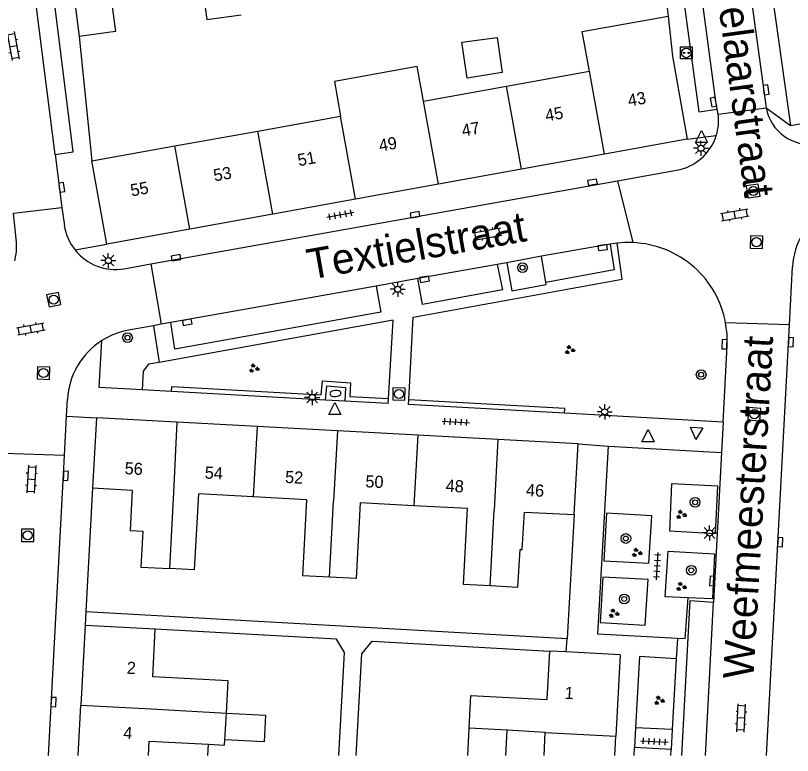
# Model space of a CAD drawing. Extents: x 132999 to 136000, y 398499 to 400501.
# Drawn here: x 133166.8 to 133230.7, y 398500 to 398560.9 of the extents above; entities that cross this region are included whole.
import ezdxf

# ---------------------------------------------------------------- set-up
doc = ezdxf.new("R2010")
doc.units = 0
for name, color, linetype in [('gg-afsc-erfafscheiding', 7, 'Continuous'), ('gg-afsc-hekwerk', 7, 'Continuous'), ('gg-afsc-muur', 7, 'Continuous'), ('gg-anno-huisnummerreeks BGT', 7, 'Continuous'), ('gg-anno-openbare ruimte label', 7, 'Continuous'), ('gg-bbg-bijgebouw', 7, 'Continuous'), ('gg-bbg-gedigitaliseerde bebouwing', 7, 'Continuous'), ('gg-bbg-gedigitaliseerde bijgebouw', 7, 'Continuous'), ('gg-bbg-hoofdgebouw', 7, 'Continuous'), ('gg-bbg-luifel en loopbrug', 7, 'Continuous'), ('gg-bbg-tussenscheiding', 7, 'Continuous'), ('gg-knt-verharding', 7, 'Continuous'), ('gg-knt-verharding nz', 7, 'Continuous'), ('gt-grn-groengrens', 7, 'Continuous'), ('gt-grn-weggrens', 7, 'Continuous'), ('gt-symb-boom', 7, 'Continuous'), ('gt-symb-brandkraan', 7, 'Continuous'), ('gt-symb-groenvak', 7, 'Continuous'), ('gt-symb-klinker verharding', 7, 'Continuous'), ('gt-symb-kolk', 7, 'Continuous'), ('gt-symb-laadpunt elektrisch vervoer', 7, 'Continuous'), ('gt-symb-lichtmast', 7, 'Continuous'), ('gt-symb-rioolschacht', 7, 'Continuous'), ('gt-symb-tegel verharding', 7, 'Continuous'), ('gt-symb-waterafsluiter', 7, 'Continuous')]:
    doc.layers.add(name, color=color, linetype=linetype)

# ---------------------------------------------------------------- blocks, each defined once
blk = doc.blocks.new('gt0-GRVAK')
at = {"layer": 'gt-symb-groenvak'}
for p, q in [((-0.11, 0.189), (-0.228, 0.24)), ((-0.182, 0.153), (0.088, 0.153)), ((-0.091, 0.211), (-0.156, 0.322)), ((-0.047, 0.214), (-0.047, 0.393)), ((-0.004, 0.211), (0.061, 0.322)), ((0.015, 0.189), (0.133, 0.24)), ((0.262, -0.052), (0.197, 0.059)), ((0.305, -0.049), (0.305, 0.13)), ((0.349, -0.052), (0.414, 0.059)), ((-0.245, -0.228), (-0.363, -0.177)), ((-0.318, -0.264), (-0.047, -0.264)), ((-0.226, -0.206), (-0.291, -0.095)), ((-0.183, -0.203), (-0.183, -0.024)), ((-0.139, -0.206), (-0.074, -0.095)), ((-0.12, -0.228), (-0.002, -0.177)), ((0.243, -0.074), (0.125, -0.023)), ((0.17, -0.11), (0.441, -0.11)), ((0.368, -0.074), (0.486, -0.023))]:
    blk.add_line(p, q, dxfattribs=at)
blk = doc.blocks.new('gt0-BOOM')
at = {"layer": 'gt-symb-boom'}
for radius in [0.4, 0.2]:
    blk.add_circle((0, 0), radius, dxfattribs=at)
blk = doc.blocks.new('gt0-KL1')
at = {"layer": 'gt-symb-klinker verharding'}
for p, q in [((-1.15, 0.3), (1.15, 0.3)), ((-1, -0.3), (-1, 0.3)), ((-0.5, 0.3), (-0.5, 0.45)), ((0, -0.3), (0, 0.3)), ((0.5, 0.3), (0.5, 0.45)), ((1, -0.3), (1, 0.3)), ((-1.15, -0.3), (1.15, -0.3)), ((-0.5, -0.45), (-0.5, -0.3)), ((0.5, -0.45), (0.5, -0.3))]:
    blk.add_line(p, q, dxfattribs=at)
blk = doc.blocks.new('gt0-KOLK')
at = {"layer": 'gt-symb-kolk'}
blk.add_lwpolyline([(0, 0), (0.375, 0), (0.375, 0.4), (-0.375, 0.4), (-0.375, 0), (0, 0)], dxfattribs=at)
blk = doc.blocks.new('gt0-RS')
at = {"layer": 'gt-symb-rioolschacht'}
blk.add_lwpolyline([(-0.5, -0.5), (0.5, -0.5), (0.5, 0.5), (-0.5, 0.5)], close=True, dxfattribs=at)
blk.add_circle((0, 0), 0.375, dxfattribs=at)
blk = doc.blocks.new('gt0-LMAST')
at = {"layer": 'gt-symb-lichtmast'}
for p, q in [((-0.182, 0.173), (-0.447, 0.438)), ((-0.005, 0.246), (-0.005, 0.621)), ((0.172, 0.173), (0.437, 0.438)), ((-0.255, -0.004), (-0.63, -0.004)), ((-0.182, -0.181), (-0.447, -0.446)), ((-0.005, -0.254), (-0.005, -0.629)), ((0.437, -0.446), (0.172, -0.181)), ((0.245, -0.004), (0.62, -0.004))]:
    blk.add_line(p, q, dxfattribs=at)
blk.add_circle((-0.005, -0.004), 0.25, dxfattribs=at)
blk = doc.blocks.new('gt0-WAFSL')
at = {"layer": 'gt-symb-waterafsluiter'}
for p, q in [((-0.5, -0.333), (0, 0.667)), ((0, 0.667), (0.5, -0.333)), ((0.5, -0.333), (-0.5, -0.333))]:
    blk.add_line(p, q, dxfattribs=at)
blk = doc.blocks.new('gt0-LEV')
at = {"layer": 'gt-symb-laadpunt elektrisch vervoer'}
blk.add_lwpolyline([(-0.486, 0.501), (0.486, 0.501), (0.486, -0.499), (-0.486, -0.499)], close=True, dxfattribs=at)
for centre, radius in [((0, 0), 0.393), ((-0.186, 0), 0.0566), ((0.186, 0), 0.0566)]:
    blk.add_circle(centre, radius, dxfattribs=at)
blk = doc.blocks.new('gt0-TEG1')
at = {"layer": 'gt-symb-tegel verharding'}
for p, q in [((-1.125, 0), (1.125, 0)), ((-0.9, -0.25), (-0.9, 0.25)), ((-0.45, -0.25), (-0.45, 0.25)), ((0, -0.25), (0, 0.25)), ((0.45, -0.25), (0.45, 0.25)), ((0.9, -0.25), (0.9, 0.25))]:
    blk.add_line(p, q, dxfattribs=at)
blk = doc.blocks.new('gt0-BR')
at = {"layer": 'gt-symb-brandkraan'}
for centre, radius, start, end in [((-0.244, 0), 0.206, 107.56694, 252.43307), ((0.599, -2.664), 3, 106.89205, 107.56694), ((0, -0.691), 0.938, 73.10799, 106.89205), ((-0.599, -2.664), 3, 72.43309, 73.10799), ((0.244, 0), 0.206, 287.56695, 72.43309), ((0.599, 2.664), 3, 252.43307, 253.10797), ((0, 0.691), 0.938, 253.10797, 286.89206), ((-0.599, 2.664), 3, 286.89206, 287.56695)]:
    blk.add_arc(centre, radius, start, end, dxfattribs=at)

msp = doc.modelspace()

# ---------------------------------------------------------------- linework, layer by layer
at = {"layer": 'gg-afsc-erfafscheiding'}
msp.add_line((133172.56, 398511.841), (133212.113, 398509.628), dxfattribs=at)
for points in [[(133193.357, 398500), (133193.81, 398508.483), (133193.161, 398509.571), (133178.261, 398510.401)], [(133194.786, 398500), (133195.233, 398508.369), (133196.1, 398509.407), (133210.687, 398508.584)]]:
    msp.add_lwpolyline(points, dxfattribs=at)
at = {"layer": 'gg-afsc-hekwerk'}
for p, q in [((133227.895, 398570.303), (133230.484, 398551.813)), ((133230.484, 398551.813), (133272.473, 398559.278))]:
    msp.add_line(p, q, dxfattribs=at)
at = {"layer": 'gg-afsc-muur'}
for p, q in [((133219.43, 398569.565), (133220.42, 398560.811)), ((133172.004, 398559.146), (133173.04, 398548.901)), ((133173.1, 398522.001), (133172.56, 398511.841)), ((133212.699, 398519.812), (133212.113, 398509.628))]:
    msp.add_line(p, q, dxfattribs=at)
at = {"layer": 'gg-bbg-bijgebouw'}
msp.add_line((133171.494, 398562.979), (133172.004, 398559.146), dxfattribs=at)
at = {"layer": 'gg-bbg-gedigitaliseerde bebouwing'}
for p, q in [((133207.133, 398555.055), (133213.951, 398556.286)), ((133200.315, 398553.824), (133207.133, 398555.055)), ((133186.677, 398551.362), (133193.495, 398552.593)), ((133179.858, 398550.132), (133186.677, 398551.362)), ((133173.04, 398548.901), (133179.858, 398550.132)), ((133186.315, 398521.275), (133181.804, 398521.524)), ((133190.72, 398521.032), (133186.315, 398521.275)), ((133199.52, 398520.547), (133195.115, 398520.79)), ((133203.925, 398520.304), (133199.52, 398520.547)), ((133177.07, 398515.501), (133179.421, 398515.375)), ((133208.075, 398513.829), (133205.787, 398513.952)), ((133178.261, 398510.401), (133172.49, 398510.701)), ((133178.052, 398506.475), (133178.261, 398510.401)), ((133210.472, 398504.596), (133210.687, 398508.584)), ((133210.327, 398501.899), (133207.198, 398502.068)), ((133210.224, 398500), (133210.327, 398501.899)), ((133177.706, 398500), (133177.769, 398501.181)), ((133177.769, 398501.181), (133182.626, 398500.918))]:
    msp.add_line(p, q, dxfattribs=at)
for points in [[(133213.951, 398556.286), (133213.363, 398559.537), (133220.42, 398560.811)], [(133200.315, 398553.824), (133199.803, 398556.658), (133192.983, 398555.426), (133193.495, 398552.593)], [(133181.804, 398521.524), (133181.465, 398515.265), (133179.421, 398515.375)], [(133192.58, 398514.665), (133190.384, 398514.783), (133190.72, 398521.032)], [(133195.115, 398520.79), (133194.777, 398514.546), (133192.58, 398514.665)], [(133205.787, 398513.952), (133203.59, 398514.071), (133203.925, 398520.304)], [(133184.101, 398503.491), (133184.249, 398506.14), (133178.052, 398506.475)], [(133204.069, 398502.237), (133204.214, 398504.932), (133210.472, 398504.596)], [(133182.626, 398500.918), (133183.958, 398500.847), (133183.982, 398501.294)]]:
    msp.add_lwpolyline(points, dxfattribs=at)
at = {"layer": 'gg-bbg-gedigitaliseerde bijgebouw'}
for p, q in [((133203.948, 398500), (133204.069, 398502.237)), ((133207.086, 398500), (133207.198, 398502.068))]:
    msp.add_line(p, q, dxfattribs=at)
for points in [[(133181.939, 398564.509), (133182.507, 398560.542), (133185.309, 398560.915)], [(133174.464, 398563.438), (133174.983, 398559.542), (133172.004, 398559.146)], [(133184.101, 398503.491), (133187.321, 398503.31), (133187.202, 398501.12), (133183.982, 398501.294)]]:
    msp.add_lwpolyline(points, dxfattribs=at)
at = {"layer": 'gg-bbg-hoofdgebouw'}
for p, q in [((133222, 398550.681), (133215.187, 398549.449)), ((133215.187, 398549.449), (133208.368, 398548.216)), ((133174.27, 398542.051), (133173.04, 398548.901)), ((133208.368, 398548.216), (133201.55, 398546.983)), ((133201.55, 398546.983), (133194.732, 398545.751)), ((133194.732, 398545.751), (133187.914, 398544.518)), ((133187.914, 398544.518), (133181.095, 398543.285)), ((133181.095, 398543.285), (133174.27, 398542.051)), ((133173.42, 398527.771), (133173.1, 398522.001)), ((133180.025, 398527.413), (133173.42, 398527.771)), ((133186.628, 398527.054), (133180.025, 398527.413)), ((133193.231, 398526.696), (133186.628, 398527.054)), ((133199.834, 398526.338), (133193.231, 398526.696)), ((133206.437, 398525.979), (133199.834, 398526.338)), ((133213.04, 398525.621), (133206.437, 398525.979)), ((133212.699, 398519.812), (133213.04, 398525.621)), ((133172.49, 398510.701), (133172.14, 398504.133)), ((133212.048, 398508.511), (133210.687, 398508.584)), ((133216.49, 398508.273), (133212.048, 398508.511)), ((133216.49, 398508.273), (133216.129, 398501.581)), ((133171.919, 398500), (133172.14, 398504.133)), ((133216.044, 398500), (133216.129, 398501.581))]:
    msp.add_line(p, q, dxfattribs=at)
for points in [[(133220.42, 398560.811), (133220.78, 398557.531), (133222, 398550.681)], [(133173.1, 398522.001), (133176.36, 398521.821), (133176.18, 398518.501), (133177.23, 398518.441), (133177.07, 398515.501)], [(133208.075, 398513.829), (133208.255, 398516.949), (133208.414, 398516.94), (133208.621, 398520.023), (133212.699, 398519.812)]]:
    msp.add_lwpolyline(points, dxfattribs=at)
at = {"layer": 'gg-bbg-luifel en loopbrug'}
msp.add_line((133182.577, 398500), (133182.626, 398500.918), dxfattribs=at)
msp.add_lwpolyline([(133203.469, 398558.666), (133206.364, 398559.047), (133206.773, 398556.168), (133203.907, 398555.716), (133203.469, 398558.666)], dxfattribs=at)
at = {"layer": 'gg-bbg-tussenscheiding'}
for p, q in [((133215.187, 398549.449), (133213.951, 398556.286)), ((133208.368, 398548.216), (133207.133, 398555.055)), ((133201.55, 398546.983), (133200.315, 398553.824)), ((133194.732, 398545.751), (133193.495, 398552.593)), ((133187.914, 398544.518), (133186.677, 398551.362)), ((133181.095, 398543.285), (133179.858, 398550.132)), ((133180.025, 398527.413), (133179.763, 398521.636)), ((133186.628, 398527.054), (133186.315, 398521.275)), ((133193.231, 398526.696), (133192.917, 398520.911)), ((133199.834, 398526.338), (133199.52, 398520.547)), ((133206.437, 398525.979), (133206.123, 398520.183)), ((133179.763, 398521.636), (133179.421, 398515.375)), ((133192.58, 398514.665), (133192.917, 398520.911)), ((133205.787, 398513.952), (133206.123, 398520.183)), ((133172.14, 398504.133), (133177.91, 398503.825)), ((133177.91, 398503.825), (133184.101, 398503.491)), ((133183.982, 398501.294), (133184.101, 398503.491)), ((133207.198, 398502.068), (133204.069, 398502.237)), ((133210.327, 398501.899), (133216.129, 398501.581))]:
    msp.add_line(p, q, dxfattribs=at)
at = {"layer": 'gg-knt-verharding'}
for p, q in [((133224.544, 398552.748), (133224.471, 398553.17)), ((133224.544, 398552.748), (133228.491, 398553.283)), ((133170.015, 398549.442), (133170.587, 398545.071)), ((133216.263, 398547.271), (133221.119, 398548.137)), ((133177.897, 398540.431), (133216.263, 398547.271)), ((133216.263, 398547.271), (133217.517, 398542.184)), ((133166.587, 398544.603), (133170.587, 398545.071)), ((133170.587, 398545.071), (133170.781, 398543.587)), ((133216.224, 398542.138), (133215.656, 398542.053)), ((133210.005, 398541.057), (133207.154, 398540.531)), ((133210.359, 398538.915), (133210.005, 398541.057)), ((133175.708, 398540.041), (133177.897, 398540.431)), ((133177.897, 398540.431), (133178.744, 398535.466)), ((133207.154, 398540.531), (133206.383, 398540.389)), ((133230.398, 398535.434), (133230.65, 398540.202)), ((133199.845, 398539.221), (133196.417, 398538.609)), ((133179.532, 398535.607), (133178.744, 398535.466)), ((133230.398, 398535.434), (133225.154, 398535.597)), ((133178.102, 398535.352), (133176.067, 398534.99)), ((133178.744, 398535.466), (133178.102, 398535.352)), ((133178.102, 398535.352), (133178.581, 398532.314)), ((133228.525, 398500), (133230.398, 398535.434)), ((133179.599, 398529.941), (133177.191, 398530.075)), ((133192.268, 398529.237), (133179.599, 398529.941)), ((133170.965, 398527.904), (133171.04, 398529.301)), ((133193.835, 398529.15), (133192.268, 398529.237)), ((133197.417, 398528.951), (133193.835, 398529.15)), ((133197.417, 398528.951), (133197.441, 398529.35)), ((133199.072, 398528.859), (133199.094, 398529.258)), ((133211.918, 398528.146), (133199.072, 398528.859)), ((133170.79, 398524.66), (133170.965, 398527.904)), ((133224.948, 398527.423), (133211.918, 398528.146)), ((133224.948, 398527.423), (133224.817, 398524.933)), ((133215.52, 398525.431), (133224.817, 398524.933)), ((133170.79, 398524.66), (133165.769, 398524.85)), ((133169.465, 398500), (133170.79, 398524.66)), ((133224.817, 398524.933), (133224.167, 398512.603)), ((133221.83, 398509.581), (133222.068, 398512.979)), ((133221.83, 398509.581), (133221.189, 398509.616)), ((133221.079, 398507.952), (133220.746, 398502.132)), ((133220.746, 398502.132), (133217.754, 398502.285)), ((133217.631, 398500), (133217.666, 398500.658)), ((133220.676, 398500.495), (133217.666, 398500.658)), ((133220.649, 398500), (133220.676, 398500.495))]:
    msp.add_line(p, q, dxfattribs=at)
for points in [[(133223.451, 398595.68), (133226.474, 398573.9), (133227.035, 398563.877), (133228.491, 398553.283)], [(133223.083, 398563.284), (133221.584, 398563.049), (133222.964, 398552.935), (133224.471, 398553.17)], [(133170.015, 398549.442), (133171.507, 398549.648), (133169.986, 398561.738), (133168.486, 398561.534)], [(133166.698, 398540.678), (133166.842, 398541.437), (133166.843, 398542.209), (133166.587, 398544.603)], [(133199.094, 398529.258), (133199.461, 398536.059), (133216.637, 398539.183), (133216.224, 398542.138)], [(133215.656, 398542.053), (133215.991, 398539.938), (133210.359, 398538.915)], [(133217.517, 398542.184), (133216.87, 398542.186), (133216.224, 398542.138)], [(133206.383, 398540.389), (133206.808, 398538.307), (133200.231, 398537.082), (133199.845, 398539.221)], [(133207.154, 398540.531), (133207.58, 398538.224), (133210.392, 398538.733), (133210.359, 398538.915)], [(133196.417, 398538.609), (133196.794, 398536.453), (133179.871, 398533.415), (133179.532, 398535.607)], [(133197.441, 398529.35), (133197.828, 398535.804), (133178.581, 398532.314)], [(133224.948, 398527.423), (133225.28, 398533.703), (133225.273, 398534.654), (133225.154, 398535.597)], [(133177.191, 398530.075), (133173.65, 398530.271), (133173.854, 398534.123)], [(133221.189, 398509.616), (133214.65, 398509.971), (133215.52, 398525.431)], [(133224.512, 398522.15), (133220.71, 398522.339), (133220.528, 398518.465), (133224.316, 398518.249), (133224.512, 398522.15)], [(133215.127, 398515.999), (133218.854, 398515.823), (133219.092, 398519.72), (133215.359, 398519.921), (133215.127, 398515.999)], [(133222.068, 398512.979), (133220.196, 398513.059), (133220.43, 398516.807), (133224.23, 398516.592), (133224.081, 398512.893), (133222.068, 398512.979)], [(133214.836, 398510.928), (133218.526, 398510.727), (133218.776, 398514.479), (133215.048, 398514.661), (133214.836, 398510.928)], [(133221.561, 398500), (133222.241, 398512.753), (133224.167, 398512.603)], [(133221.079, 398507.952), (133218.07, 398508.151), (133217.754, 398502.285)]]:
    msp.add_lwpolyline(points, dxfattribs=at)
for centre, radius, start, end in [((133232.105, 398553.927), 3.671, 190.10814, 278.37099), ((133220.411, 398552.241), 4.164, 342.6273, 6.98975), ((133220.407, 398552.244), 4.168, 279.83109, 342.60532), ((133236.498, 398539.891), 5.857, 120.9764, 176.95308), ((133174.991, 398544.239), 4.261, 188.80696, 218.58665), ((133217.163, 398533.97), 8.222, 48.9583, 87.529), ((133174.99, 398544.24), 4.26, 218.60186, 279.70689), ((133217.227, 398534.125), 8.063, 10.51901, 48.57878), ((133177.15, 398528.968), 6.118, 100.19362, 122.59447), ((133177.152, 398528.966), 6.122, 122.60333, 176.86311)]:
    msp.add_arc(centre, radius, start, end, dxfattribs=at)
at = {"layer": 'gg-knt-verharding nz'}
for p, q in [((133170.015, 398549.442), (133168.486, 398561.534)), ((133215.656, 398542.053), (133210.005, 398541.057)), ((133206.383, 398540.389), (133199.845, 398539.221)), ((133196.417, 398538.609), (133179.532, 398535.607)), ((133223.5, 398500), (133224.167, 398512.603))]:
    msp.add_line(p, q, dxfattribs=at)
msp.add_lwpolyline([(133224.471, 398553.17), (133224.348, 398553.786), (133223.083, 398563.284)], dxfattribs=at)
at = {"layer": 'gt-grn-groengrens'}
for points in [[(133178.581, 398532.314), (133177.692, 398532.174), (133177.276, 398531.602), (133177.191, 398530.075)], [(133179.599, 398529.941), (133179.621, 398530.341), (133191.903, 398529.659), (133192.003, 398530.829), (133194.305, 398530.641), (133194.253, 398529.528), (133197.441, 398529.35)], [(133192.268, 398529.237), (133192.367, 398530.397), (133193.887, 398530.273), (133193.835, 398529.15)], [(133211.918, 398528.146), (133211.94, 398528.545), (133199.094, 398529.258)]]:
    msp.add_lwpolyline(points, dxfattribs=at)
at = {"layer": 'gt-grn-weggrens'}
for p, q in [((133228.491, 398553.283), (133230.484, 398551.813)), ((133222, 398550.681), (133224.385, 398550.998)), ((133171.661, 398541.582), (133174.27, 398542.051)), ((133170.965, 398527.904), (133173.42, 398527.771)), ((133213.04, 398525.621), (133215.52, 398525.431)), ((133172.56, 398511.841), (133172.49, 398510.701)), ((133212.048, 398508.511), (133212.113, 398509.628)), ((133221.189, 398509.616), (133221.079, 398507.952)), ((133217.754, 398502.285), (133217.666, 398500.658)), ((133220.746, 398502.132), (133220.676, 398500.495))]:
    msp.add_line(p, q, dxfattribs=at)

# ---------------------------------------------------------------- block references
at = {"layer": 'gt-symb-boom'}
for p in [(133208.452, 398540.121), (133175.975, 398534.365), (133223.142, 398531.324), (133222.646, 398520.825), (133216.952, 398517.845), (133222.329, 398515.235), (133216.815, 398512.877)]:
    msp.add_blockref('gt0-BOOM', p, dxfattribs=at)
at = {"layer": 'gt-symb-brandkraan', "rotation": 3.726425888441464}
msp.add_blockref('gt0-BR', (133193.073, 398529.775), dxfattribs=at)
at = {"layer": 'gt-symb-groenvak'}
for p in [(133212.325, 398533.352), (133186.365, 398531.835), (133221.484, 398519.806), (133217.844, 398516.675), (133221.484, 398513.875), (133215.948, 398511.677), (133219.677, 398504.517)]:
    msp.add_blockref('gt0-GRVAK', p, dxfattribs=at)
at = {"layer": 'gt-symb-klinker verharding'}
for p, rotation in [((133166.576, 398558.355), -79.69002960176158), ((133225.907, 398544.476), 9.961516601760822), ((133205.574, 398542.891), 10.36632260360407), ((133168.025, 398535.089), 10.309970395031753), ((133168.06, 398522.727), -93.21162577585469), ((133226.432, 398503.084), 86.96313105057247)]:
    msp.add_blockref('gt0-KL1', p, dxfattribs=dict(at, rotation=rotation))
at = {"layer": 'gt-symb-kolk'}
for p, rotation in [((133228.282, 398554.723), -81.8374905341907), ((133224.348, 398553.786), 101.29870020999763), ((133170.369, 398546.706), -82.46974665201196), ((133214.249, 398546.956), 10.253598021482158), ((133199.646, 398544.28), 10.36632260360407), ((133215.018, 398541.974), -172.93185994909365), ((133179.994, 398540.741), 10.253598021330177), ((133200.364, 398539.371), -170.38697413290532), ((133180.852, 398535.82), -169.85920685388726), ((133230.322, 398534.007), -92.97967378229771), ((133225.258, 398533.816), 87.47809205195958), ((133170.702, 398523.018), -93.09405805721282), ((133229.449, 398517.556), -93.15439218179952), ((133224.259, 398514.341), 86.96313105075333), ((133169.7, 398504.407), -93.09405805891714)]:
    msp.add_blockref('gt0-KOLK', p, dxfattribs=dict(at, rotation=rotation))
at = {"layer": 'gt-symb-laadpunt elektrisch vervoer'}
msp.add_blockref('gt0-LEV', (133221.918, 398557.788), dxfattribs=at)
at = {"layer": 'gt-symb-lichtmast'}
for p in [(133223.133, 398549.947), (133174.402, 398540.708), (133198.197, 398538.35), (133191.169, 398529.454), (133215.216, 398528.269), (133223.842, 398518.306)]:
    msp.add_blockref('gt0-LMAST', p, dxfattribs=at)
at = {"layer": 'gt-symb-rioolschacht'}
for p, rotation in [((133227.424, 398546.429), -80.905195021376), ((133227.696, 398542.222), -91.66111204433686), ((133169.912, 398537.489), 11.478482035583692), ((133169.068, 398531.452), -92.06381972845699), ((133198.291, 398529.728), 88.73969615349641), ((133227.51, 398528.074), 85.06501407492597)]:
    msp.add_blockref('gt0-RS', p, dxfattribs=dict(at, rotation=rotation))
msp.add_blockref('gt0-RS', (133167.764, 398518.106), dxfattribs=at)
at = {"layer": 'gt-symb-tegel verharding'}
for p, rotation in [((133193.481, 398544.478), 10.253598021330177), ((133202.961, 398527.434), -3.094058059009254), ((133219.529, 398515.582), 86.6167123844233), ((133219.293, 398501.146), -3.0940580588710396)]:
    msp.add_blockref('gt0-TEG1', p, dxfattribs=dict(at, rotation=rotation))
at = {"layer": 'gt-symb-waterafsluiter'}
for p in [(133223.176, 398550.741), (133193.027, 398528.366), (133218.777, 398526.141)]:
    msp.add_blockref('gt0-WAFSL', p, dxfattribs=at)
at = {"layer": 'gt-symb-waterafsluiter', "rotation": 176.84560781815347}
msp.add_blockref('gt0-WAFSL', (133222.75, 398526.644), dxfattribs=at)

# ---------------------------------------------------------------- texts
at = {"layer": 'gg-anno-huisnummerreeks BGT'}
for s, rotation, p in [('43', 10.3, (133217.207, 398553.37)), ('45', 10.3, (133210.409, 398552.141)), ('47', 10.3, (133203.551, 398550.901)), ('49', 10.3, (133196.737, 398549.669)), ('51', 10.3, (133190.059, 398548.462)), ('53', 10.3, (133183.136, 398547.21)), ('55', 10.3, (133176.314, 398545.977)), ('56', 356.9, (133175.721, 398523.14)), ('54', 356.9, (133182.306, 398522.782)), ('52', 356.9, (133188.91, 398522.424)), ('50', 356.9, (133195.513, 398522.066)), ('48', 356.9, (133202.115, 398521.707)), ('46', 356.9, (133208.719, 398521.349)), ('2', 356.9, (133175.894, 398506.726)), ('1', 356.9, (133211.9, 398504.664)), ('4', 356.9, (133175.609, 398501.375))]:
    msp.add_text(s, height=1, rotation=rotation, dxfattribs=at).set_placement(p)
at = {"layer": 'gg-anno-openbare ruimte label'}
for s, rotation, p in [('Schrobbelaarstraat', 277.8, (133222.899, 398573.787)), ('Textielstraat', 10.1, (133190.971, 398539.133)), ('Weefmeesterstraat', 86.7, (133227.434, 398506.231))]:
    msp.add_text(s, height=2.5, rotation=rotation, dxfattribs=at).set_placement(p)

doc.saveas('drawing.dxf')
